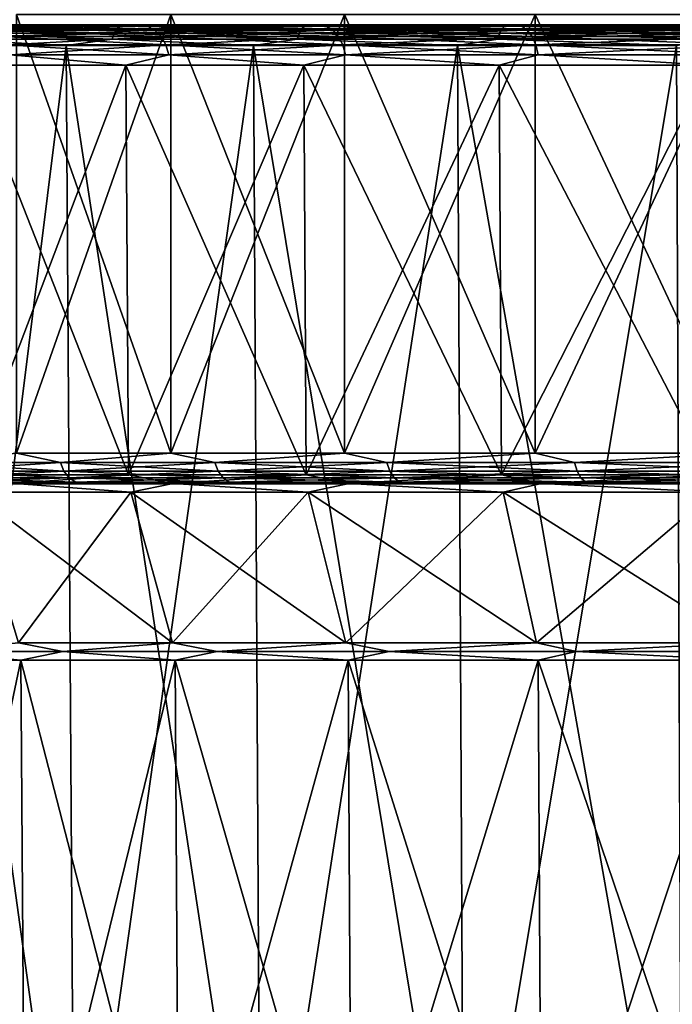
# Model space of a CAD drawing. Header units: metres. Extents: x -92 to 264, y -100 to 50.
# Tile 110 of 656: x -18.58 to -12.17, y -73.6 to -63.95. Entities that reach past the tile are written whole.
import ezdxf

# ---------------------------------------------------------------- set-up
doc = ezdxf.new("R2010")
doc.units = ezdxf.units.M
doc.layers.add('solid_21062050_01', color=7, linetype='CONTINUOUS')

msp = doc.modelspace()

# ---------------------------------------------------------------- linework, layer by layer
at = {"layer": 'solid_21062050_01'}
for points in [[(-18.60738, -63.900002, 9.022845), (-18.60738, -68.199997, 9.022845), (-17.092318, -68.199997, 10.893789)], [(-17.092318, -63.900002, 10.893789), (-18.60738, -63.900002, 9.022845), (-17.092318, -68.199997, 10.893789)], [(-17.092318, -63.900002, -19.88625), (-17.092318, -68.199997, -19.88625), (-18.60738, -68.199997, -18.015305)], [(-18.60738, -63.900002, -18.015305), (-17.092318, -63.900002, -19.88625), (-18.60738, -68.199997, -18.015305)], [(-17.092318, -63.900002, 10.893789), (-17.092318, -68.199997, 10.893789), (-15.389986, -68.199997, 12.596117)], [(-15.389986, -63.900002, 12.596117), (-17.092318, -63.900002, 10.893789), (-15.389986, -68.199997, 12.596117)], [(-15.389986, -63.900002, -21.588577), (-15.389986, -68.199997, -21.588577), (-17.092318, -68.199997, -19.88625)], [(-17.092318, -63.900002, -19.88625), (-15.389986, -63.900002, -21.588577), (-17.092318, -68.199997, -19.88625)], [(-15.389986, -63.900002, 12.596117), (-15.389986, -68.199997, 12.596117), (-13.519039, -68.199997, 14.111176)], [(-13.519039, -63.900002, 14.111176), (-15.389986, -63.900002, 12.596117), (-13.519039, -68.199997, 14.111176)], [(-13.519039, -63.900002, -23.103636), (-13.519039, -68.199997, -23.103636), (-15.389986, -68.199997, -21.588577)], [(-15.389986, -63.900002, -21.588577), (-13.519039, -63.900002, -23.103636), (-15.389986, -68.199997, -21.588577)], [(-13.519039, -63.900002, 14.111176), (-13.519039, -68.199997, 14.111176), (-11.499975, -68.199997, 15.422368)], [(-11.499975, -63.900002, 15.422368), (-13.519039, -63.900002, 14.111176), (-11.499975, -68.199997, 15.422368)], [(-11.499975, -63.900002, -24.414829), (-11.499976, -68.199997, -24.414829), (-13.519039, -68.199997, -23.103636)], [(-13.519039, -63.900002, -23.103636), (-11.499975, -63.900002, -24.414829), (-13.519039, -68.199997, -23.103636)], [(-19.41263, -64, -18.602337), (-17.83145, -64, -20.554632), (-19.270718, -64, -20.103676)], [(-18.894766, -64.013374, -19.121866), (-17.83145, -64, -20.554632), (-19.41263, -64, -18.602337)], [(-19.412611, -64, 9.609902), (-19.270714, -64, 11.11122), (-18.427176, -64, 12.098705)], [(-17.831427, -64, 11.562196), (-19.412611, -64, 9.609902), (-18.427176, -64, 12.098705)], [(-18.894766, -64.013374, 10.129407), (-19.412611, -64, 9.609902), (-17.831427, -64, 11.562196)], [(-17.83145, -64, -20.554632), (-18.427179, -64, -21.09116), (-19.270718, -64, -20.103676)], [(-19.217196, -64.009834, -20.267376), (-19.270718, -64, -20.103676), (-18.427179, -64, -21.09116)], [(-19.217196, -64.009834, 11.274915), (-18.427176, -64, 12.098705), (-19.270714, -64, 11.11122)], [(-17.578817, -64.009834, 13.082587), (-18.427176, -64, 12.098705), (-19.217196, -64.009834, 11.274915)], [(-19.217196, -64.009834, -20.267376), (-18.427179, -64, -21.09116), (-17.578817, -64.009834, -22.075048)], [(-18.894766, -64.013374, -19.121866), (-17.318171, -64.013374, -20.95838), (-17.83145, -64, -20.554632)], [(-17.318171, -64.013374, 11.965919), (-18.894766, -64.013374, 10.129407), (-17.831427, -64, 11.562196)], [(-17.83145, -64, -20.554632), (-17.533421, -64, -22.032803), (-18.427179, -64, -21.09116)], [(-17.578817, -64.009834, -22.075048), (-18.427179, -64, -21.09116), (-17.533421, -64, -22.032803)], [(-17.831427, -64, 11.562196), (-18.427176, -64, 12.098705), (-17.533415, -64, 13.040346)], [(-17.578817, -64.009834, 13.082587), (-17.533415, -64, 13.040346), (-18.427176, -64, 12.098705)], [(-17.83145, -64, -20.554632), (-16.055233, -64, -22.330532), (-17.533421, -64, -22.032803)], [(-17.318171, -64.013374, -20.95838), (-16.055233, -64, -22.330532), (-17.83145, -64, -20.554632)], [(-17.831427, -64, 11.562196), (-17.533415, -64, 13.040346), (-16.591614, -64, 13.933937)], [(-16.05521, -64, 13.338094), (-17.831427, -64, 11.562196), (-16.591614, -64, 13.933937)], [(-17.318171, -64.013374, 11.965919), (-17.831427, -64, 11.562196), (-16.05521, -64, 13.338094)], [(-15.771145, -64.009834, 14.720966), (-17.533415, -64, 13.040346), (-17.578817, -64.009834, 13.082587)], [(-17.578817, -64.009834, -22.075048), (-17.533421, -64, -22.032803), (-16.591618, -64, -22.926394)], [(-17.578817, -64.009834, -22.075048), (-16.591618, -64, -22.926394), (-15.771145, -64.009834, -23.713427)], [(-16.055233, -64, -22.330532), (-16.591618, -64, -22.926394), (-17.533421, -64, -22.032803)], [(-15.771145, -64.009834, 14.720966), (-16.591614, -64, 13.933937), (-17.533415, -64, 13.040346)], [(-17.318171, -64.013374, -20.95838), (-15.563869, -64.013374, -22.625967), (-16.055233, -64, -22.330532)], [(-15.563869, -64.013374, 13.633507), (-17.318171, -64.013374, 11.965919), (-16.05521, -64, 13.338094)], [(-16.055233, -64, -22.330532), (-15.603982, -64, -23.769753), (-16.591618, -64, -22.926394)], [(-15.771145, -64.009834, -23.713427), (-16.591618, -64, -22.926394), (-15.603982, -64, -23.769753)], [(-16.05521, -64, 13.338094), (-16.591614, -64, 13.933937), (-15.603977, -64, 14.777297)], [(-15.771145, -64.009834, 14.720966), (-15.603977, -64, 14.777297), (-16.591614, -64, 13.933937)], [(-16.055233, -64, -22.330532), (-14.102658, -64, -23.911366), (-15.603982, -64, -23.769753)], [(-15.563869, -64.013374, -22.625967), (-14.102658, -64, -23.911366), (-16.055233, -64, -22.330532)], [(-16.05521, -64, 13.338094), (-15.603977, -64, 14.777297), (-14.573799, -64, 15.567583)], [(-14.102632, -64, 14.918923), (-16.05521, -64, 13.338094), (-14.573799, -64, 15.567583)], [(-15.563869, -64.013374, 13.633507), (-16.05521, -64, 13.338094), (-14.102632, -64, 14.918923)], [(-13.811588, -64.009834, 16.174273), (-15.603977, -64, 14.777297), (-15.771145, -64.009834, 14.720966)], [(-15.771145, -64.009834, -23.713427), (-15.603982, -64, -23.769753), (-14.573804, -64, -24.56004)], [(-15.771145, -64.009834, -23.713427), (-14.573804, -64, -24.56004), (-13.811588, -64.009834, -25.166733)], [(-14.102658, -64, -23.911366), (-14.573804, -64, -24.56004), (-15.603982, -64, -23.769753)], [(-13.811588, -64.009834, 16.174273), (-14.573799, -64, 15.567583), (-15.603977, -64, 14.777297)], [(-15.563869, -64.013374, -22.625967), (-13.64986, -64.013374, -24.107521), (-14.102658, -64, -23.911366)], [(-13.64986, -64.013374, 15.11506), (-15.563869, -64.013374, 13.633507), (-14.102632, -64, 14.918923)], [(-14.102658, -64, -23.911366), (-13.503841, -64, -25.295237), (-14.573804, -64, -24.56004)], [(-13.811588, -64.009834, -25.166733), (-14.573804, -64, -24.56004), (-13.503841, -64, -25.295237)], [(-14.102632, -64, 14.918923), (-14.573799, -64, 15.567583), (-13.503837, -64, 16.30278)], [(-13.811588, -64.009834, 16.174273), (-13.503837, -64, 16.30278), (-14.573799, -64, 15.567583)], [(-14.102658, -64, -23.911366), (-11.995798, -64, -25.279253), (-13.503841, -64, -25.295237)], [(-13.64986, -64.013374, -24.107521), (-11.995798, -64, -25.279253), (-14.102658, -64, -23.911366)], [(-14.102632, -64, 14.918923), (-13.503837, -64, 16.30278), (-12.396545, -64, 16.981169)], [(-11.99577, -64, 16.286808), (-14.102632, -64, 14.918923), (-12.396545, -64, 16.981169)], [(-13.64986, -64.013374, 15.11506), (-14.102632, -64, 14.918923), (-11.99577, -64, 16.286808)], [(-11.719018, -64.009834, 17.428511), (-13.503837, -64, 16.30278), (-13.811588, -64.009834, 16.174273)], [(-13.811588, -64.009834, -25.166733), (-13.503841, -64, -25.295237), (-12.396551, -64, -25.973627)], [(-13.811588, -64.009834, -25.166733), (-12.396551, -64, -25.973627), (-11.719018, -64.009834, -26.420971)], [(-13.64986, -64.013374, -24.107521), (-11.595786, -64.013374, -25.387835), (-11.995798, -64, -25.279253)], [(-11.595786, -64.013374, 16.395374), (-13.64986, -64.013374, 15.11506), (-11.99577, -64, 16.286808)], [(-11.995798, -64, -25.279253), (-12.396551, -64, -25.973627), (-13.503841, -64, -25.295237)], [(-11.719018, -64.009834, 17.428511), (-12.396545, -64, 16.981169), (-13.503837, -64, 16.30278)], [(-11.995798, -64, -25.279253), (-11.255248, -64, -26.593103), (-12.396551, -64, -25.973627)], [(-11.719018, -64.009834, -26.420971), (-12.396551, -64, -25.973627), (-11.255248, -64, -26.593103)], [(-11.99577, -64, 16.286808), (-12.396545, -64, 16.981169), (-11.255242, -64, 17.600645)], [(-11.719018, -64.009834, 17.428511), (-11.255242, -64, 17.600645), (-12.396545, -64, 16.981169)], [(-17.649828, -64.083237, -22.146059), (-17.669809, -64.139526, -22.16604), (-19.316669, -64.139526, -20.34901)], [(-19.294825, -64.083237, -20.331083), (-17.649828, -64.083237, -22.146059), (-19.316669, -64.139526, -20.34901)], [(-19.294825, -64.083237, 11.338624), (-19.316669, -64.139526, 11.356551), (-17.669809, -64.139526, 13.17358)], [(-17.618462, -64.038536, -22.114691), (-17.649828, -64.083237, -22.146059), (-19.294825, -64.083237, -20.331083)], [(-19.260534, -64.038536, -20.302942), (-17.618462, -64.038536, -22.114691), (-19.294825, -64.083237, -20.331083)], [(-19.260534, -64.038536, 11.310482), (-19.294825, -64.083237, 11.338624), (-17.649828, -64.083237, 13.153598)], [(-17.649828, -64.083237, 13.153598), (-19.294825, -64.083237, 11.338624), (-17.669809, -64.139526, 13.17358)], [(-17.578817, -64.009834, -22.075048), (-17.618462, -64.038536, -22.114691), (-19.260534, -64.038536, -20.302942)], [(-19.217196, -64.009834, -20.267376), (-17.578817, -64.009834, -22.075048), (-19.260534, -64.038536, -20.302942)], [(-19.217196, -64.009834, 11.274915), (-19.260534, -64.038536, 11.310482), (-17.618462, -64.038536, 13.122231)], [(-17.618462, -64.038536, 13.122231), (-19.260534, -64.038536, 11.310482), (-17.649828, -64.083237, 13.153598)], [(-17.578817, -64.009834, 13.082587), (-19.217196, -64.009834, 11.274915), (-17.618462, -64.038536, 13.122231)], [(-17.248476, -64.052856, -20.89213), (-17.318171, -64.013374, -20.95838), (-18.894766, -64.013374, -19.121866)], [(-18.818726, -64.052856, -19.063009), (-17.248476, -64.052856, -20.89213), (-18.894766, -64.013374, -19.121866)], [(-18.818726, -64.052856, 10.070548), (-18.894766, -64.013374, 10.129407), (-17.318171, -64.013374, 11.965919)], [(-17.248476, -64.052856, 11.89967), (-18.818726, -64.052856, 10.070548), (-17.318171, -64.013374, 11.965919)], [(-17.188509, -64.115776, -20.835127), (-17.248476, -64.052856, -20.89213), (-18.818726, -64.052856, -19.063009)], [(-18.7533, -64.115776, -19.012363), (-17.188509, -64.115776, -20.835127), (-18.818726, -64.052856, -19.063009)], [(-18.7533, -64.115776, 10.019904), (-18.818726, -64.052856, 10.070548), (-17.248476, -64.052856, 11.89967)], [(-17.188509, -64.115776, 11.842666), (-18.7533, -64.115776, 10.019904), (-17.248476, -64.052856, 11.89967)], [(-15.834854, -64.083237, -23.791056), (-15.852781, -64.139526, -23.812901), (-17.669809, -64.139526, -22.16604)], [(-17.649828, -64.083237, -22.146059), (-15.834854, -64.083237, -23.791056), (-17.669809, -64.139526, -22.16604)], [(-17.649828, -64.083237, 13.153598), (-17.669809, -64.139526, 13.17358), (-15.852781, -64.139526, 14.820439)], [(-15.806712, -64.038536, -23.756763), (-15.834854, -64.083237, -23.791056), (-17.649828, -64.083237, -22.146059)], [(-17.618462, -64.038536, -22.114691), (-15.806712, -64.038536, -23.756763), (-17.649828, -64.083237, -22.146059)], [(-17.618462, -64.038536, 13.122231), (-17.649828, -64.083237, 13.153598), (-15.834854, -64.083237, 14.798595)], [(-15.834854, -64.083237, 14.798595), (-17.649828, -64.083237, 13.153598), (-15.852781, -64.139526, 14.820439)], [(-15.771145, -64.009834, -23.713427), (-15.806712, -64.038536, -23.756763), (-17.618462, -64.038536, -22.114691)], [(-17.578817, -64.009834, -22.075048), (-15.771145, -64.009834, -23.713427), (-17.618462, -64.038536, -22.114691)], [(-17.578817, -64.009834, 13.082587), (-17.618462, -64.038536, 13.122231), (-15.806712, -64.038536, 14.764304)], [(-15.806712, -64.038536, 14.764304), (-17.618462, -64.038536, 13.122231), (-15.834854, -64.083237, 14.798595)], [(-15.771145, -64.009834, 14.720966), (-17.578817, -64.009834, 13.082587), (-15.806712, -64.038536, 14.764304)], [(-15.501235, -64.052856, -22.553007), (-15.563869, -64.013374, -22.625967), (-17.318171, -64.013374, -20.95838)], [(-17.248476, -64.052856, -20.89213), (-15.501235, -64.052856, -22.553007), (-17.318171, -64.013374, -20.95838)], [(-17.248476, -64.052856, 11.89967), (-17.318171, -64.013374, 11.965919), (-15.563869, -64.013374, 13.633507)], [(-15.501235, -64.052856, 13.560547), (-17.248476, -64.052856, 11.89967), (-15.563869, -64.013374, 13.633507)], [(-15.447342, -64.115776, -22.490229), (-15.501235, -64.052856, -22.553007), (-17.248476, -64.052856, -20.89213)], [(-17.188509, -64.115776, -20.835127), (-15.447342, -64.115776, -22.490229), (-17.248476, -64.052856, -20.89213)], [(-17.188509, -64.115776, 11.842666), (-17.248476, -64.052856, 11.89967), (-15.501235, -64.052856, 13.560547)], [(-15.447342, -64.115776, 13.497769), (-17.188509, -64.115776, 11.842666), (-15.501235, -64.052856, 13.560547)], [(-13.867381, -64.083237, -25.250233), (-13.88308, -64.139526, -25.273729), (-15.852781, -64.139526, -23.812901)], [(-15.834854, -64.083237, -23.791056), (-13.867381, -64.083237, -25.250233), (-15.852781, -64.139526, -23.812901)], [(-15.834854, -64.083237, 14.798595), (-15.852781, -64.139526, 14.820439), (-13.88308, -64.139526, 16.281269)], [(-13.842736, -64.038536, -25.213348), (-13.867381, -64.083237, -25.250233), (-15.834854, -64.083237, -23.791056)], [(-15.806712, -64.038536, -23.756763), (-13.842736, -64.038536, -25.213348), (-15.834854, -64.083237, -23.791056)], [(-15.806712, -64.038536, 14.764304), (-15.834854, -64.083237, 14.798595), (-13.867381, -64.083237, 16.257772)], [(-13.867381, -64.083237, 16.257772), (-15.834854, -64.083237, 14.798595), (-13.88308, -64.139526, 16.281269)], [(-13.811588, -64.009834, -25.166733), (-13.842736, -64.038536, -25.213348), (-15.806712, -64.038536, -23.756763)], [(-15.771145, -64.009834, -23.713427), (-13.811588, -64.009834, -25.166733), (-15.806712, -64.038536, -23.756763)], [(-15.771145, -64.009834, 14.720966), (-15.806712, -64.038536, 14.764304), (-13.842736, -64.038536, 16.220888)], [(-13.842736, -64.038536, 16.220888), (-15.806712, -64.038536, 14.764304), (-13.867381, -64.083237, 16.257772)], [(-13.811588, -64.009834, 16.174273), (-15.771145, -64.009834, 14.720966), (-13.842736, -64.038536, 16.220888)], [(-13.594929, -64.052856, -24.028597), (-13.64986, -64.013374, -24.107521), (-15.563869, -64.013374, -22.625967)], [(-15.501235, -64.052856, -22.553007), (-13.594929, -64.052856, -24.028597), (-15.563869, -64.013374, -22.625967)], [(-15.501235, -64.052856, 13.560547), (-15.563869, -64.013374, 13.633507), (-13.64986, -64.013374, 15.11506)], [(-13.594929, -64.052856, 15.036138), (-15.501235, -64.052856, 13.560547), (-13.64986, -64.013374, 15.11506)], [(-13.547664, -64.115776, -23.96069), (-13.594929, -64.052856, -24.028597), (-15.501235, -64.052856, -22.553007)], [(-15.447342, -64.115776, -22.490229), (-13.547664, -64.115776, -23.96069), (-15.501235, -64.052856, -22.553007)], [(-15.447342, -64.115776, 13.497769), (-15.501235, -64.052856, 13.560547), (-13.594929, -64.052856, 15.036138)], [(-13.547664, -64.115776, 14.968229), (-15.447342, -64.115776, 13.497769), (-13.594929, -64.052856, 15.036138)], [(-11.766358, -64.083237, -26.509539), (-11.779679, -64.139526, -26.53446), (-13.88308, -64.139526, -25.273729)], [(-13.867381, -64.083237, -25.250233), (-11.766358, -64.083237, -26.509539), (-13.88308, -64.139526, -25.273729)], [(-13.867381, -64.083237, 16.257772), (-13.88308, -64.139526, 16.281269), (-11.779679, -64.139526, 17.542)], [(-11.745446, -64.038536, -26.470415), (-11.766358, -64.083237, -26.509539), (-13.867381, -64.083237, -25.250233)], [(-13.842736, -64.038536, -25.213348), (-11.745446, -64.038536, -26.470415), (-13.867381, -64.083237, -25.250233)], [(-13.842736, -64.038536, 16.220888), (-13.867381, -64.083237, 16.257772), (-11.766358, -64.083237, 17.517076)], [(-11.766358, -64.083237, 17.517076), (-13.867381, -64.083237, 16.257772), (-11.779679, -64.139526, 17.542)], [(-11.719018, -64.009834, -26.420971), (-11.745446, -64.038536, -26.470415), (-13.842736, -64.038536, -25.213348)], [(-13.811588, -64.009834, -25.166733), (-11.719018, -64.009834, -26.420971), (-13.842736, -64.038536, -25.213348)], [(-13.811588, -64.009834, 16.174273), (-13.842736, -64.038536, 16.220888), (-11.745446, -64.038536, 17.477955)], [(-11.745446, -64.038536, 17.477955), (-13.842736, -64.038536, 16.220888), (-11.766358, -64.083237, 17.517076)], [(-11.719018, -64.009834, 17.428511), (-13.811588, -64.009834, 16.174273), (-11.745446, -64.038536, 17.477955)], [(-11.549121, -64.052856, -25.303761), (-11.595786, -64.013374, -25.387835), (-13.64986, -64.013374, -24.107521)], [(-13.594929, -64.052856, -24.028597), (-11.549121, -64.052856, -25.303761), (-13.64986, -64.013374, -24.107521)], [(-13.594929, -64.052856, 15.036138), (-13.64986, -64.013374, 15.11506), (-11.595786, -64.013374, 16.395374)], [(-11.549121, -64.052856, 16.311298), (-13.594929, -64.052856, 15.036138), (-11.595786, -64.013374, 16.395374)], [(-11.508968, -64.115776, -25.231419), (-11.549121, -64.052856, -25.303761), (-13.594929, -64.052856, -24.028597)], [(-13.547664, -64.115776, -23.96069), (-11.508968, -64.115776, -25.231419), (-13.594929, -64.052856, -24.028597)], [(-13.547664, -64.115776, 14.968229), (-13.594929, -64.052856, 15.036138), (-11.549121, -64.052856, 16.311298)], [(-11.508968, -64.115776, 16.238958), (-13.547664, -64.115776, 14.968229), (-11.549121, -64.052856, 16.311298)], [(-19.316669, -64.139526, -20.34901), (-18.118534, -64.201744, -21.7192), (-19.767994, -64.201744, -19.797812)], [(-19.316669, -64.139526, 11.356551), (-19.767994, -64.201744, 10.805351), (-18.118534, -64.201744, 12.72674)], [(-19.767994, -64.201744, 10.805351), (-19.681713, -76.706161, 10.73854), (-18.039442, -76.706161, 12.651556)], [(-18.118534, -64.201744, 12.72674), (-19.767994, -64.201744, 10.805351), (-18.039442, -76.706161, 12.651556)], [(-19.767994, -64.201744, -19.797812), (-18.118534, -64.201744, -21.7192), (-19.681715, -76.706161, -19.730997)], [(-18.118534, -64.201744, -21.7192), (-18.039442, -76.706161, -21.644016), (-19.681715, -76.706161, -19.730997)], [(-19.316669, -64.139526, -20.34901), (-17.669809, -64.139526, -22.16604), (-18.118534, -64.201744, -21.7192)], [(-17.669809, -64.139526, 13.17358), (-19.316669, -64.139526, 11.356551), (-18.118534, -64.201744, 12.72674)], [(-17.142319, -64.197899, -20.791218), (-17.188509, -64.115776, -20.835127), (-18.7533, -64.115776, -19.012363)], [(-18.702904, -64.197899, -18.973354), (-17.142319, -64.197899, -20.791218), (-18.7533, -64.115776, -19.012363)], [(-18.702904, -64.197899, 9.980894), (-18.7533, -64.115776, 10.019904), (-17.188509, -64.115776, 11.842666)], [(-17.142319, -64.197899, 11.798759), (-18.702904, -64.197899, 9.980894), (-17.188509, -64.115776, 11.842666)], [(-17.113022, -64.293663, -20.763371), (-17.142319, -64.197899, -20.791218), (-18.702904, -64.197899, -18.973354)], [(-18.67094, -64.293663, -18.948614), (-17.113022, -64.293663, -20.763371), (-18.702904, -64.197899, -18.973354)], [(-18.67094, -64.293663, 9.956154), (-18.702904, -64.197899, 9.980894), (-17.142319, -64.197899, 11.798759)], [(-17.113022, -64.293663, 11.77091), (-18.67094, -64.293663, 9.956154), (-17.142319, -64.197899, 11.798759)], [(-17.669809, -64.139526, -22.16604), (-16.283154, -64.201744, -23.463858), (-18.118534, -64.201744, -21.7192)], [(-17.669809, -64.139526, 13.17358), (-18.118534, -64.201744, 12.72674), (-16.283154, -64.201744, 14.471397)], [(-18.118534, -64.201744, 12.72674), (-18.039442, -76.706161, 12.651556), (-16.212072, -76.706161, 14.388598)], [(-16.283154, -64.201744, 14.471397), (-18.118534, -64.201744, 12.72674), (-16.212072, -76.706161, 14.388598)], [(-18.118534, -64.201744, -21.7192), (-16.283154, -64.201744, -23.463858), (-18.039442, -76.706161, -21.644016)], [(-16.283154, -64.201744, -23.463858), (-16.212076, -76.706161, -23.381056), (-18.039442, -76.706161, -21.644016)], [(-17.669809, -64.139526, -22.16604), (-15.852781, -64.139526, -23.812901), (-16.283154, -64.201744, -23.463858)], [(-15.852781, -64.139526, 14.820439), (-17.669809, -64.139526, 13.17358), (-16.283154, -64.201744, 14.471397)], [(-15.405829, -64.197899, -22.441874), (-15.447342, -64.115776, -22.490229), (-17.188509, -64.115776, -20.835127)], [(-17.142319, -64.197899, -20.791218), (-15.405829, -64.197899, -22.441874), (-17.188509, -64.115776, -20.835127)], [(-17.142319, -64.197899, 11.798759), (-17.188509, -64.115776, 11.842666), (-15.447342, -64.115776, 13.497769)], [(-15.405829, -64.197899, 13.449413), (-17.142319, -64.197899, 11.798759), (-15.447342, -64.115776, 13.497769)], [(-15.379501, -64.293663, -22.411205), (-15.405829, -64.197899, -22.441874), (-17.142319, -64.197899, -20.791218)], [(-17.113022, -64.293663, -20.763371), (-15.379501, -64.293663, -22.411205), (-17.142319, -64.197899, -20.791218)], [(-17.113022, -64.293663, 11.77091), (-17.142319, -64.197899, 11.798759), (-15.405829, -64.197899, 13.449413)], [(-15.379501, -64.293663, 13.418745), (-17.113022, -64.293663, 11.77091), (-15.405829, -64.197899, 13.449413)], [(-15.852781, -64.139526, -23.812901), (-14.280685, -64.201744, -25.013882), (-16.283154, -64.201744, -23.463858)], [(-15.852781, -64.139526, 14.820439), (-16.283154, -64.201744, 14.471397), (-14.280685, -64.201744, 16.021421)], [(-16.283154, -64.201744, 14.471397), (-16.212072, -76.706161, 14.388598), (-14.218353, -76.706161, 15.93185)], [(-14.280685, -64.201744, 16.021421), (-16.283154, -64.201744, 14.471397), (-14.218353, -76.706161, 15.93185)], [(-16.283154, -64.201744, -23.463858), (-14.280685, -64.201744, -25.013882), (-16.212076, -76.706161, -23.381056)], [(-14.280685, -64.201744, -25.013882), (-14.218353, -76.706161, -24.924311), (-16.212076, -76.706161, -23.381056)], [(-15.852781, -64.139526, -23.812901), (-13.88308, -64.139526, -25.273729), (-14.280685, -64.201744, -25.013882)], [(-13.88308, -64.139526, 16.281269), (-15.852781, -64.139526, 14.820439), (-14.280685, -64.201744, 16.021421)], [(-13.511256, -64.197899, -23.908382), (-13.547664, -64.115776, -23.96069), (-15.447342, -64.115776, -22.490229)], [(-15.405829, -64.197899, -22.441874), (-13.511256, -64.197899, -23.908382), (-15.447342, -64.115776, -22.490229)], [(-15.405829, -64.197899, 13.449413), (-15.447342, -64.115776, 13.497769), (-13.547664, -64.115776, 14.968229)], [(-13.511256, -64.197899, 14.915922), (-15.405829, -64.197899, 13.449413), (-13.547664, -64.115776, 14.968229)], [(-13.488167, -64.293663, -23.875208), (-13.511256, -64.197899, -23.908382), (-15.405829, -64.197899, -22.441874)], [(-15.379501, -64.293663, -22.411205), (-13.488167, -64.293663, -23.875208), (-15.405829, -64.197899, -22.441874)], [(-15.379501, -64.293663, 13.418745), (-15.405829, -64.197899, 13.449413), (-13.511256, -64.197899, 14.915922)], [(-13.488167, -64.293663, 14.882748), (-15.379501, -64.293663, 13.418745), (-13.511256, -64.197899, 14.915922)], [(-13.88308, -64.139526, -25.273729), (-12.131678, -64.201744, -26.353365), (-14.280685, -64.201744, -25.013882)], [(-13.88308, -64.139526, 16.281269), (-14.280685, -64.201744, 16.021421), (-12.131678, -64.201744, 17.360905)], [(-14.280685, -64.201744, 16.021421), (-14.218353, -76.706161, 15.93185), (-12.078719, -76.706161, 17.265493)], [(-12.131678, -64.201744, 17.360905), (-14.280685, -64.201744, 16.021421), (-12.078719, -76.706161, 17.265493)], [(-14.280685, -64.201744, -25.013882), (-12.131678, -64.201744, -26.353365), (-14.218353, -76.706161, -24.924311)], [(-12.131678, -64.201744, -26.353365), (-12.078719, -76.706161, -26.257954), (-14.218353, -76.706161, -24.924311)], [(-13.88308, -64.139526, -25.273729), (-11.779679, -64.139526, -26.53446), (-12.131678, -64.201744, -26.353365)], [(-11.779679, -64.139526, 17.542), (-13.88308, -64.139526, 16.281269), (-12.131678, -64.201744, 17.360905)], [(-11.47804, -64.197899, -25.175695), (-11.508968, -64.115776, -25.231419), (-13.547664, -64.115776, -23.96069)], [(-13.511256, -64.197899, -23.908382), (-11.47804, -64.197899, -25.175695), (-13.547664, -64.115776, -23.96069)], [(-13.511256, -64.197899, 14.915922), (-13.547664, -64.115776, 14.968229), (-11.508968, -64.115776, 16.238958)], [(-11.47804, -64.197899, 16.183235), (-13.511256, -64.197899, 14.915922), (-11.508968, -64.115776, 16.238958)], [(-11.458425, -64.293663, -25.140356), (-11.47804, -64.197899, -25.175695), (-13.511256, -64.197899, -23.908382)], [(-13.488167, -64.293663, -23.875208), (-11.458425, -64.293663, -25.140356), (-13.511256, -64.197899, -23.908382)], [(-13.488167, -64.293663, 14.882748), (-13.511256, -64.197899, 14.915922), (-11.47804, -64.197899, 16.183235)], [(-11.458425, -64.293663, 16.147896), (-13.488167, -64.293663, 14.882748), (-11.47804, -64.197899, 16.183235)], [(-18.67094, -64.293663, 9.956154), (-17.535639, -64.396507, 11.292946), (-19.089994, -64.396507, 9.373477)], [(-18.67094, -64.293663, -18.948614), (-19.089994, -64.396507, -18.365936), (-17.535639, -64.396507, -20.285406)], [(-17.113022, -64.293663, 11.77091), (-17.535639, -64.396507, 11.292946), (-18.67094, -64.293663, 9.956154)], [(-18.67094, -64.293663, -18.948614), (-17.535639, -64.396507, -20.285406), (-17.113022, -64.293663, -20.763371)], [(-17.113022, -64.293663, 11.77091), (-15.789156, -64.396507, 13.039426), (-17.535639, -64.396507, 11.292946)], [(-17.113022, -64.293663, -20.763371), (-17.535639, -64.396507, -20.285406), (-15.789156, -64.396507, -22.031887)], [(-15.379501, -64.293663, 13.418745), (-15.789156, -64.396507, 13.039426), (-17.113022, -64.293663, 11.77091)], [(-17.113022, -64.293663, -20.763371), (-15.789156, -64.396507, -22.031887), (-15.379501, -64.293663, -22.411205)], [(-15.379501, -64.293663, 13.418745), (-13.869685, -64.396507, 14.593781), (-15.789156, -64.396507, 13.039426)], [(-15.379501, -64.293663, -22.411205), (-15.789156, -64.396507, -22.031887), (-13.869685, -64.396507, -23.586241)], [(-13.488167, -64.293663, 14.882748), (-13.869685, -64.396507, 14.593781), (-15.379501, -64.293663, 13.418745)], [(-15.379501, -64.293663, -22.411205), (-13.869685, -64.396507, -23.586241), (-13.488167, -64.293663, -23.875208)], [(-13.488167, -64.293663, 14.882748), (-11.798254, -64.396507, 15.938982), (-13.869685, -64.396507, 14.593781)], [(-13.488167, -64.293663, -23.875208), (-13.869685, -64.396507, -23.586241), (-11.798254, -64.396507, -24.931442)], [(-11.458425, -64.293663, 16.147896), (-11.798254, -64.396507, 15.938982), (-13.488167, -64.293663, 14.882748)], [(-13.488167, -64.293663, -23.875208), (-11.798254, -64.396507, -24.931442), (-11.458425, -64.293663, -25.140356)], [(-19.061651, -68.411842, 9.352874), (-19.089994, -64.396507, 9.373477), (-17.535639, -64.396507, 11.292946)], [(-17.509607, -68.411842, -20.26195), (-17.535639, -64.396507, -20.285406), (-19.089994, -64.396507, -18.365936)], [(-19.061651, -68.411842, -18.345333), (-17.509607, -68.411842, -20.26195), (-19.089994, -64.396507, -18.365936)], [(-17.509607, -68.411842, 11.269488), (-19.061651, -68.411842, 9.352874), (-17.535639, -64.396507, 11.292946)], [(-17.509607, -68.411842, 11.269488), (-17.535639, -64.396507, 11.292946), (-15.789156, -64.396507, 13.039426)], [(-15.765719, -68.411842, -22.005836), (-15.789156, -64.396507, -22.031887), (-17.535639, -64.396507, -20.285406)], [(-17.509607, -68.411842, -20.26195), (-15.765719, -68.411842, -22.005836), (-17.535639, -64.396507, -20.285406)], [(-15.765719, -68.411842, 13.013376), (-17.509607, -68.411842, 11.269488), (-15.789156, -64.396507, 13.039426)], [(-15.765719, -68.411842, 13.013376), (-15.789156, -64.396507, 13.039426), (-13.869685, -64.396507, 14.593781)], [(-13.8491, -68.411842, -23.557884), (-13.869685, -64.396507, -23.586241), (-15.789156, -64.396507, -22.031887)], [(-15.765719, -68.411842, -22.005836), (-13.8491, -68.411842, -23.557884), (-15.789156, -64.396507, -22.031887)], [(-13.8491, -68.411842, 14.565424), (-15.765719, -68.411842, 13.013376), (-13.869685, -64.396507, 14.593781)], [(-13.8491, -68.411842, 14.565424), (-13.869685, -64.396507, 14.593781), (-11.798254, -64.396507, 15.938982)], [(-11.78075, -68.411842, -24.901087), (-11.798254, -64.396507, -24.931442), (-13.869685, -64.396507, -23.586241)], [(-13.8491, -68.411842, -23.557884), (-11.78075, -68.411842, -24.901087), (-13.869685, -64.396507, -23.586241)], [(-11.78075, -68.411842, 15.908626), (-13.8491, -68.411842, 14.565424), (-11.798254, -64.396507, 15.938982)], [(-18.176231, -68.292702, 9.57322), (-18.60738, -68.199997, 9.022845), (-19.506357, -68.292702, 7.662175)], [(-19.506357, -68.292702, -16.654636), (-18.60738, -68.199997, -18.015305), (-18.176231, -68.292702, -18.56568)], [(-18.176231, -68.292702, 9.57322), (-17.092318, -68.199997, 10.893789), (-18.60738, -68.199997, 9.022845)], [(-18.176231, -68.292702, -18.56568), (-18.60738, -68.199997, -18.015305), (-17.092318, -68.199997, -19.88625)], [(-16.659592, -68.292702, 11.339892), (-17.092318, -68.199997, 10.893789), (-18.176231, -68.292702, 9.57322)], [(-18.176231, -68.292702, -18.56568), (-17.092318, -68.199997, -19.88625), (-16.659592, -68.292702, -20.332354)], [(-16.659592, -68.292702, 11.339892), (-15.389986, -68.199997, 12.596117), (-17.092318, -68.199997, 10.893789)], [(-16.659592, -68.292702, -20.332354), (-17.092318, -68.199997, -19.88625), (-15.389986, -68.199997, -21.588577)], [(-14.972003, -68.292702, 12.944066), (-15.389986, -68.199997, 12.596117), (-16.659592, -68.292702, 11.339892)], [(-16.659592, -68.292702, -20.332354), (-15.389986, -68.199997, -21.588577), (-14.972003, -68.292702, -21.936525)], [(-14.972003, -68.292702, 12.944066), (-13.519039, -68.199997, 14.111176), (-15.389986, -68.199997, 12.596117)], [(-14.972003, -68.292702, -21.936525), (-15.389986, -68.199997, -21.588577), (-13.519039, -68.199997, -23.103636)], [(-13.130781, -68.292702, 14.369278), (-13.519039, -68.199997, 14.111176), (-14.972003, -68.292702, 12.944066)], [(-14.972003, -68.292702, -21.936525), (-13.519039, -68.199997, -23.103636), (-13.130781, -68.292702, -23.361738)], [(-13.130781, -68.292702, 14.369278), (-11.499975, -68.199997, 15.422368), (-13.519039, -68.199997, 14.111176)], [(-13.130781, -68.292702, -23.361738), (-13.519039, -68.199997, -23.103636), (-11.499976, -68.199997, -24.414829)], [(-11.154819, -68.292702, 15.600904), (-11.499975, -68.199997, 15.422368), (-13.130781, -68.292702, 14.369278)], [(-13.130781, -68.292702, -23.361738), (-11.499976, -68.199997, -24.414829), (-11.154819, -68.292702, -24.593365)], [(-19.506357, -68.292702, -16.654636), (-18.176231, -68.292702, -18.56568), (-19.470148, -68.376411, -16.632067)], [(-19.506357, -68.292702, 7.662175), (-19.470148, -68.376411, 7.639606), (-18.14249, -68.376411, 9.547103)], [(-18.176231, -68.292702, 9.57322), (-19.506357, -68.292702, 7.662175), (-18.14249, -68.376411, 9.547103)], [(-18.176231, -68.292702, -18.56568), (-18.14249, -68.376411, -18.539564), (-19.470148, -68.376411, -16.632067)], [(-18.176231, -68.292702, -18.56568), (-16.659592, -68.292702, -20.332354), (-18.14249, -68.376411, -18.539564)], [(-18.176231, -68.292702, 9.57322), (-18.14249, -68.376411, 9.547103), (-16.628668, -68.376411, 11.310496)], [(-16.659592, -68.292702, 11.339892), (-18.176231, -68.292702, 9.57322), (-16.628668, -68.376411, 11.310496)], [(-16.659592, -68.292702, -20.332354), (-16.628668, -68.376411, -20.302958), (-18.14249, -68.376411, -18.539564)], [(-16.659592, -68.292702, -20.332354), (-14.972003, -68.292702, -21.936525), (-16.628668, -68.376411, -20.302958)], [(-16.659592, -68.292702, 11.339892), (-16.628668, -68.376411, 11.310496), (-14.944211, -68.376411, 12.911692)], [(-14.972003, -68.292702, 12.944066), (-16.659592, -68.292702, 11.339892), (-14.944211, -68.376411, 12.911692)], [(-14.972003, -68.292702, -21.936525), (-14.944211, -68.376411, -21.904152), (-16.628668, -68.376411, -20.302958)], [(-14.972003, -68.292702, -21.936525), (-13.130781, -68.292702, -23.361738), (-14.944211, -68.376411, -21.904152)], [(-14.972003, -68.292702, 12.944066), (-14.944211, -68.376411, 12.911692), (-13.106406, -68.376411, 14.334258)], [(-13.130781, -68.292702, 14.369278), (-14.972003, -68.292702, 12.944066), (-13.106406, -68.376411, 14.334258)], [(-13.130781, -68.292702, -23.361738), (-13.106406, -68.376411, -23.326717), (-14.944211, -68.376411, -21.904152)], [(-13.130781, -68.292702, -23.361738), (-11.154819, -68.292702, -24.593365), (-13.106406, -68.376411, -23.326717)], [(-13.130781, -68.292702, 14.369278), (-13.106406, -68.376411, 14.334258), (-11.134113, -68.376411, 15.563598)], [(-11.154819, -68.292702, 15.600904), (-13.130781, -68.292702, 14.369278), (-11.134113, -68.376411, 15.563598)], [(-11.154819, -68.292702, -24.593365), (-11.134113, -68.376411, -24.556059), (-13.106406, -68.376411, -23.326717)], [(-19.470148, -68.376411, -16.632067), (-18.14249, -68.376411, -18.539564), (-19.413742, -68.442818, -16.596909)], [(-19.470148, -68.376411, 7.639606), (-19.413742, -68.442818, 7.604447), (-18.08993, -68.442818, 9.506418)], [(-18.14249, -68.376411, 9.547103), (-19.470148, -68.376411, 7.639606), (-18.08993, -68.442818, 9.506418)], [(-18.14249, -68.376411, -18.539564), (-18.08993, -68.442818, -18.498878), (-19.413742, -68.442818, -16.596909)], [(-19.413742, -68.442818, -16.596909), (-18.08993, -68.442818, -18.498878), (-19.34267, -68.485405, -16.552608)], [(-19.413742, -68.442818, 7.604447), (-19.34267, -68.485405, 7.560148), (-18.023706, -68.485405, 9.455156)], [(-18.08993, -68.442818, 9.506418), (-19.413742, -68.442818, 7.604447), (-18.023706, -68.485405, 9.455156)], [(-18.08993, -68.442818, -18.498878), (-18.023706, -68.485405, -18.447617), (-19.34267, -68.485405, -16.552608)], [(-18.625256, -68.498596, -18.913252), (-17.509607, -68.411842, -20.26195), (-19.061651, -68.411842, -18.345333)], [(-18.625256, -68.498596, 9.920791), (-19.061651, -68.411842, 9.352874), (-17.509607, -68.411842, 11.269488)], [(-17.07115, -68.498596, -20.723568), (-17.509607, -68.411842, -20.26195), (-18.625256, -68.498596, -18.913252)], [(-18.625256, -68.498596, 9.920791), (-17.509607, -68.411842, 11.269488), (-17.07115, -68.498596, 11.731108)], [(-18.14249, -68.376411, -18.539564), (-16.628668, -68.376411, -20.302958), (-18.08993, -68.442818, -18.498878)], [(-18.14249, -68.376411, 9.547103), (-18.08993, -68.442818, 9.506418), (-16.580492, -68.442818, 11.264703)], [(-16.628668, -68.376411, 11.310496), (-18.14249, -68.376411, 9.547103), (-16.580492, -68.442818, 11.264703)], [(-16.628668, -68.376411, -20.302958), (-16.580492, -68.442818, -20.257164), (-18.08993, -68.442818, -18.498878)], [(-18.08993, -68.442818, -18.498878), (-16.580492, -68.442818, -20.257164), (-18.023706, -68.485405, -18.447617)], [(-18.08993, -68.442818, 9.506418), (-18.023706, -68.485405, 9.455156), (-16.519793, -68.485405, 11.207005)], [(-16.580492, -68.442818, 11.264703), (-18.08993, -68.442818, 9.506418), (-16.519793, -68.485405, 11.207005)], [(-16.580492, -68.442818, -20.257164), (-16.519793, -68.485405, -20.199465), (-18.023706, -68.485405, -18.447617)], [(-17.07115, -68.498596, -20.723568), (-15.765719, -68.411842, -22.005836), (-17.509607, -68.411842, -20.26195)], [(-17.07115, -68.498596, 11.731108), (-17.509607, -68.411842, 11.269488), (-15.765719, -68.411842, 13.013376)], [(-15.34187, -68.498596, -22.367371), (-15.765719, -68.411842, -22.005836), (-17.07115, -68.498596, -20.723568)], [(-17.07115, -68.498596, 11.731108), (-15.765719, -68.411842, 13.013376), (-15.34187, -68.498596, 13.374909)], [(-16.628668, -68.376411, -20.302958), (-14.944211, -68.376411, -21.904152), (-16.580492, -68.442818, -20.257164)], [(-16.628668, -68.376411, 11.310496), (-16.580492, -68.442818, 11.264703), (-14.900916, -68.442818, 12.861259)], [(-14.944211, -68.376411, 12.911692), (-16.628668, -68.376411, 11.310496), (-14.900916, -68.442818, 12.861259)], [(-14.944211, -68.376411, -21.904152), (-14.900916, -68.442818, -21.85372), (-16.580492, -68.442818, -20.257164)], [(-16.580492, -68.442818, -20.257164), (-14.900916, -68.442818, -21.85372), (-16.519793, -68.485405, -20.199465)], [(-16.580492, -68.442818, 11.264703), (-16.519793, -68.485405, 11.207005), (-14.846366, -68.485405, 12.797716)], [(-14.900916, -68.442818, 12.861259), (-16.580492, -68.442818, 11.264703), (-14.846366, -68.485405, 12.797716)], [(-14.900916, -68.442818, -21.85372), (-14.846366, -68.485405, -21.790176), (-16.519793, -68.485405, -20.199465)], [(-15.34187, -68.498596, -22.367371), (-13.8491, -68.411842, -23.557884), (-15.765719, -68.411842, -22.005836)], [(-15.34187, -68.498596, 13.374909), (-15.765719, -68.411842, 13.013376), (-13.8491, -68.411842, 14.565424)], [(-13.455163, -68.498596, -23.827791), (-13.8491, -68.411842, -23.557884), (-15.34187, -68.498596, -22.367371)], [(-15.34187, -68.498596, 13.374909), (-13.8491, -68.411842, 14.565424), (-13.455163, -68.498596, 14.83533)], [(-14.944211, -68.376411, -21.904152), (-13.106406, -68.376411, -23.326717), (-14.900916, -68.442818, -21.85372)], [(-14.944211, -68.376411, 12.911692), (-14.900916, -68.442818, 12.861259), (-13.068437, -68.442818, 14.279704)], [(-13.106406, -68.376411, 14.334258), (-14.944211, -68.376411, 12.911692), (-13.068437, -68.442818, 14.279704)], [(-13.106406, -68.376411, -23.326717), (-13.068437, -68.442818, -23.272165), (-14.900916, -68.442818, -21.85372)], [(-14.900916, -68.442818, -21.85372), (-13.068437, -68.442818, -23.272165), (-14.846366, -68.485405, -21.790176)], [(-14.900916, -68.442818, 12.861259), (-14.846366, -68.485405, 12.797716), (-13.020595, -68.485405, 14.210968)], [(-13.068437, -68.442818, 14.279704), (-14.900916, -68.442818, 12.861259), (-13.020595, -68.485405, 14.210968)], [(-13.068437, -68.442818, -23.272165), (-13.020595, -68.485405, -23.203428), (-14.846366, -68.485405, -21.790176)], [(-13.455163, -68.498596, -23.827791), (-11.78075, -68.411842, -24.901087), (-13.8491, -68.411842, -23.557884)], [(-13.455163, -68.498596, 14.83533), (-13.8491, -68.411842, 14.565424), (-11.78075, -68.411842, 15.908626)], [(-11.430387, -68.498596, -25.089842), (-11.78075, -68.411842, -24.901087), (-13.455163, -68.498596, -23.827791)], [(-13.455163, -68.498596, 14.83533), (-11.78075, -68.411842, 15.908626), (-11.430387, -68.498596, 16.097382)], [(-13.106406, -68.376411, -23.326717), (-11.134113, -68.376411, -24.556059), (-13.068437, -68.442818, -23.272165)], [(-13.106406, -68.376411, 14.334258), (-13.068437, -68.442818, 14.279704), (-11.101856, -68.442818, 15.505483)], [(-11.134113, -68.376411, 15.563598), (-13.106406, -68.376411, 14.334258), (-11.101856, -68.442818, 15.505483)], [(-11.134113, -68.376411, -24.556059), (-11.101856, -68.442818, -24.497944), (-13.068437, -68.442818, -23.272165)], [(-13.068437, -68.442818, -23.272165), (-11.101856, -68.442818, -24.497944), (-13.020595, -68.485405, -23.203428)], [(-13.068437, -68.442818, 14.279704), (-13.020595, -68.485405, 14.210968), (-11.061214, -68.485405, 15.43226)], [(-11.101856, -68.442818, 15.505483), (-13.068437, -68.442818, 14.279704), (-11.061214, -68.485405, 15.43226)], [(-11.101856, -68.442818, -24.497944), (-11.061214, -68.485405, -24.424719), (-13.020595, -68.485405, -23.203428)], [(-19.34267, -68.485405, -16.552608), (-18.363089, -68.5, -17.841154), (-19.657568, -68.5, -15.848291)], [(-19.657499, -68.5, 6.85595), (-19.657568, -68.5, -15.848291), (-18.363089, -68.5, -17.841154)], [(-19.34267, -68.485405, 7.560148), (-19.657499, -68.5, 6.85595), (-18.363008, -68.5, 8.848804)], [(-18.363008, -68.5, 8.848804), (-19.657499, -68.5, 6.85595), (-18.363089, -68.5, -17.841154)], [(-19.34267, -68.485405, -16.552608), (-18.023706, -68.485405, -18.447617), (-18.363089, -68.5, -17.841154)], [(-18.023706, -68.485405, 9.455156), (-19.34267, -68.485405, 7.560148), (-18.363008, -68.5, 8.848804)], [(-18.625256, -68.498596, 9.920791), (-17.486088, -68.582581, 11.248317), (-19.036049, -68.582581, 9.334275)], [(-18.625256, -68.498596, -18.913252), (-19.036049, -68.582581, -18.326736), (-17.486088, -68.582581, -20.240776)], [(-18.625256, -68.498596, 9.920791), (-17.07115, -68.498596, 11.731108), (-17.486088, -68.582581, 11.248317)], [(-17.07115, -68.498596, -20.723568), (-18.625256, -68.498596, -18.913252), (-17.486088, -68.582581, -20.240776)], [(-18.023706, -68.485405, -18.447617), (-16.867338, -68.5, -19.687748), (-18.363089, -68.5, -17.841154)], [(-18.363008, -68.5, 8.848804), (-18.363089, -68.5, -17.841154), (-16.867338, -68.5, -19.687748)], [(-18.023706, -68.485405, 9.455156), (-18.363008, -68.5, 8.848804), (-16.867247, -68.5, 10.695388)], [(-16.867247, -68.5, 10.695388), (-18.363008, -68.5, 8.848804), (-16.867338, -68.5, -19.687748)], [(-18.023706, -68.485405, -18.447617), (-16.519793, -68.485405, -20.199465), (-16.867338, -68.5, -19.687748)], [(-16.519793, -68.485405, 11.207005), (-18.023706, -68.485405, 9.455156), (-16.867247, -68.5, 10.695388)], [(-17.07115, -68.498596, 11.731108), (-15.744542, -68.582581, 12.989861), (-17.486088, -68.582581, 11.248317)], [(-17.07115, -68.498596, -20.723568), (-17.486088, -68.582581, -20.240776), (-15.744542, -68.582581, -21.982323)], [(-17.07115, -68.498596, 11.731108), (-15.34187, -68.498596, 13.374909), (-15.744542, -68.582581, 12.989861)], [(-15.34187, -68.498596, -22.367371), (-17.07115, -68.498596, -20.723568), (-15.744542, -68.582581, -21.982323)], [(-16.519793, -68.485405, -20.199465), (-15.186444, -68.5, -21.368135), (-16.867338, -68.5, -19.687748)], [(-16.867247, -68.5, 10.695388), (-16.867338, -68.5, -19.687748), (-15.186444, -68.5, -21.368135)], [(-16.519793, -68.485405, 11.207005), (-16.867247, -68.5, 10.695388), (-15.186344, -68.5, 12.375766)], [(-15.186344, -68.5, 12.375766), (-16.867247, -68.5, 10.695388), (-15.186444, -68.5, -21.368135)], [(-16.519793, -68.485405, -20.199465), (-14.846366, -68.485405, -21.790176), (-15.186444, -68.5, -21.368135)], [(-14.846366, -68.485405, 12.797716), (-16.519793, -68.485405, 11.207005), (-15.186344, -68.5, 12.375766)], [(-15.34187, -68.498596, 13.374909), (-13.830496, -68.582581, 14.539825), (-15.744542, -68.582581, 12.989861)], [(-15.34187, -68.498596, -22.367371), (-15.744542, -68.582581, -21.982323), (-13.830496, -68.582581, -23.532286)], [(-15.34187, -68.498596, 13.374909), (-13.455163, -68.498596, 14.83533), (-13.830496, -68.582581, 14.539825)], [(-13.455163, -68.498596, -23.827791), (-15.34187, -68.498596, -22.367371), (-13.830496, -68.582581, -23.532286)], [(-14.846366, -68.485405, -21.790176), (-13.339399, -68.5, -22.863331), (-15.186444, -68.5, -21.368135)], [(-15.186344, -68.5, 12.375766), (-15.186444, -68.5, -21.368135), (-13.339399, -68.5, -22.863331)], [(-14.846366, -68.485405, 12.797716), (-15.186344, -68.5, 12.375766), (-13.339292, -68.5, 13.87095)], [(-13.339292, -68.5, 13.87095), (-15.186344, -68.5, 12.375766), (-13.339399, -68.5, -22.863331)], [(-14.846366, -68.485405, -21.790176), (-13.020595, -68.485405, -23.203428), (-13.339399, -68.5, -22.863331)], [(-13.020595, -68.485405, 14.210968), (-14.846366, -68.485405, 12.797716), (-13.339292, -68.5, 13.87095)], [(-13.455163, -68.498596, 14.83533), (-11.764923, -68.582581, 15.881223), (-13.830496, -68.582581, 14.539825)], [(-13.455163, -68.498596, -23.827791), (-13.830496, -68.582581, -23.532286), (-11.764923, -68.582581, -24.873684)], [(-13.455163, -68.498596, 14.83533), (-11.430387, -68.498596, 16.097382), (-11.764923, -68.582581, 15.881223)], [(-11.430387, -68.498596, -25.089842), (-13.455163, -68.498596, -23.827791), (-11.764923, -68.582581, -24.873684)], [(-13.020595, -68.485405, -23.203428), (-11.346152, -68.5, -24.157209), (-13.339399, -68.5, -22.863331)], [(-13.339292, -68.5, 13.87095), (-13.339399, -68.5, -22.863331), (-11.346152, -68.5, -24.157209)], [(-13.020595, -68.485405, 14.210968), (-13.339292, -68.5, 13.87095), (-11.346037, -68.5, 15.164816)], [(-11.346037, -68.5, 15.164816), (-13.339292, -68.5, 13.87095), (-11.346152, -68.5, -24.157209)], [(-13.020595, -68.485405, -23.203428), (-11.061214, -68.485405, -24.424719), (-11.346152, -68.5, -24.157209)], [(-11.061214, -68.485405, 15.43226), (-13.020595, -68.485405, 14.210968), (-11.346037, -68.5, 15.164816)], [(-19.036049, -68.582581, -18.326736), (-18.588932, -70.060753, -18.001886), (-17.075375, -70.060753, -19.870974)], [(-17.486088, -68.582581, -20.240776), (-19.036049, -68.582581, -18.326736), (-17.075375, -70.060753, -19.870974)], [(-19.036049, -68.582581, 9.334275), (-17.486088, -68.582581, 11.248317), (-18.588932, -70.060753, 9.009425)], [(-17.486088, -68.582581, 11.248317), (-17.075375, -70.060753, 10.878512), (-18.588932, -70.060753, 9.009425)], [(-17.486088, -68.582581, -20.240776), (-17.075375, -70.060753, -19.870974), (-15.374736, -70.060753, -21.571611)], [(-15.744542, -68.582581, -21.982323), (-17.486088, -68.582581, -20.240776), (-15.374736, -70.060753, -21.571611)], [(-17.486088, -68.582581, 11.248317), (-15.744542, -68.582581, 12.989861), (-17.075375, -70.060753, 10.878512)], [(-15.744542, -68.582581, 12.989861), (-15.374735, -70.060753, 12.579151), (-17.075375, -70.060753, 10.878512)], [(-15.744542, -68.582581, -21.982323), (-15.374736, -70.060753, -21.571611), (-13.505647, -70.060753, -23.085169)], [(-13.830496, -68.582581, -23.532286), (-15.744542, -68.582581, -21.982323), (-13.505647, -70.060753, -23.085169)], [(-15.744542, -68.582581, 12.989861), (-13.830496, -68.582581, 14.539825), (-15.374735, -70.060753, 12.579151)], [(-13.830496, -68.582581, 14.539825), (-13.505646, -70.060753, 14.092709), (-15.374735, -70.060753, 12.579151)], [(-13.830496, -68.582581, -23.532286), (-13.505647, -70.060753, -23.085169), (-11.488587, -70.060753, -24.395061)], [(-11.764923, -68.582581, -24.873684), (-13.830496, -68.582581, -23.532286), (-11.488587, -70.060753, -24.395061)], [(-13.830496, -68.582581, 14.539825), (-11.764923, -68.582581, 15.881223), (-13.505646, -70.060753, 14.092709)], [(-11.764923, -68.582581, 15.881223), (-11.488587, -70.060753, 15.402601), (-13.505646, -70.060753, 14.092709)], [(-18.151384, -70.144737, -18.546448), (-18.588932, -70.060753, -18.001886), (-19.479692, -70.144737, -16.638016)], [(-19.479692, -70.144737, 7.645555), (-18.588932, -70.060753, 9.009425), (-18.151384, -70.144737, 9.553987)], [(-18.151384, -70.144737, -18.546448), (-17.075375, -70.060753, -19.870974), (-18.588932, -70.060753, -18.001886)], [(-18.151384, -70.144737, 9.553987), (-18.588932, -70.060753, 9.009425), (-17.075375, -70.060753, 10.878512)], [(-16.636818, -70.144737, -20.310705), (-17.075375, -70.060753, -19.870974), (-18.151384, -70.144737, -18.546448)], [(-18.151384, -70.144737, 9.553987), (-17.075375, -70.060753, 10.878512), (-16.636818, -70.144737, 11.318245)], [(-16.636818, -70.144737, -20.310705), (-15.374736, -70.060753, -21.571611), (-17.075375, -70.060753, -19.870974)], [(-16.636818, -70.144737, 11.318245), (-17.075375, -70.060753, 10.878512), (-15.374735, -70.060753, 12.579151)], [(-14.951536, -70.144737, -21.912685), (-15.374736, -70.060753, -21.571611), (-16.636818, -70.144737, -20.310705)], [(-16.636818, -70.144737, 11.318245), (-15.374735, -70.060753, 12.579151), (-14.951536, -70.144737, 12.920225)], [(-14.951536, -70.144737, -21.912685), (-13.505647, -70.060753, -23.085169), (-15.374736, -70.060753, -21.571611)], [(-14.951536, -70.144737, 12.920225), (-15.374735, -70.060753, 12.579151), (-13.505646, -70.060753, 14.092709)], [(-13.112831, -70.144737, -23.335949), (-13.505647, -70.060753, -23.085169), (-14.951536, -70.144737, -21.912685)], [(-14.951536, -70.144737, 12.920225), (-13.505646, -70.060753, 14.092709), (-13.112831, -70.144737, 14.343489)], [(-13.112831, -70.144737, -23.335949), (-11.488587, -70.060753, -24.395061), (-13.505647, -70.060753, -23.085169)], [(-13.112831, -70.144737, 14.343489), (-13.505646, -70.060753, 14.092709), (-11.488587, -70.060753, 15.402601)], [(-11.139571, -70.144737, -24.565891), (-11.488587, -70.060753, -24.395061), (-13.112831, -70.144737, -23.335949)], [(-13.112831, -70.144737, 14.343489), (-11.488587, -70.060753, 15.402601), (-11.139571, -70.144737, 15.573431)], [(-19.479692, -70.144737, 7.645555), (-18.563334, -70.231491, 8.990822), (-19.871422, -70.231491, 6.976542)], [(-19.479692, -70.144737, -16.638016), (-19.871422, -70.231491, -15.969002), (-18.563334, -70.231491, -17.983282)], [(-19.479692, -70.144737, 7.645555), (-18.151384, -70.144737, 9.553987), (-18.563334, -70.231491, 8.990822)], [(-18.151384, -70.144737, -18.546448), (-19.479692, -70.144737, -16.638016), (-18.563334, -70.231491, -17.983282)], [(-18.151384, -70.144737, 9.553987), (-17.051861, -70.231491, 10.857335), (-18.563334, -70.231491, 8.990822)], [(-18.151384, -70.144737, -18.546448), (-18.563334, -70.231491, -17.983282), (-17.051861, -70.231491, -19.849796)], [(-18.151384, -70.144737, 9.553987), (-16.636818, -70.144737, 11.318245), (-17.051861, -70.231491, 10.857335)], [(-16.636818, -70.144737, -20.310705), (-18.151384, -70.144737, -18.546448), (-17.051861, -70.231491, -19.849796)], [(-16.636818, -70.144737, 11.318245), (-15.353564, -70.231491, 12.555632), (-17.051861, -70.231491, 10.857335)], [(-16.636818, -70.144737, -20.310705), (-17.051861, -70.231491, -19.849796), (-15.353564, -70.231491, -21.548092)], [(-16.636818, -70.144737, 11.318245), (-14.951536, -70.144737, 12.920225), (-15.353564, -70.231491, 12.555632)], [(-14.951536, -70.144737, -21.912685), (-16.636818, -70.144737, -20.310705), (-15.353564, -70.231491, -21.548092)], [(-14.951536, -70.144737, 12.920225), (-13.48705, -70.231491, 14.067104), (-15.353564, -70.231491, 12.555632)], [(-14.951536, -70.144737, -21.912685), (-15.353564, -70.231491, -21.548092), (-13.48705, -70.231491, -23.059565)], [(-14.951536, -70.144737, 12.920225), (-13.112831, -70.144737, 14.343489), (-13.48705, -70.231491, 14.067104)], [(-13.112831, -70.144737, -23.335949), (-14.951536, -70.144737, -21.912685), (-13.48705, -70.231491, -23.059565)], [(-13.112831, -70.144737, 14.343489), (-11.47277, -70.231491, 15.375193), (-13.48705, -70.231491, 14.067104)], [(-13.112831, -70.144737, -23.335949), (-13.48705, -70.231491, -23.059565), (-11.47277, -70.231491, -24.367653)], [(-13.112831, -70.144737, 14.343489), (-11.139571, -70.144737, 15.573431), (-11.47277, -70.231491, 15.375193)], [(-11.139571, -70.144737, -24.565891), (-13.112831, -70.144737, -23.335949), (-11.47277, -70.231491, -24.367653)], [(-19.871422, -70.231491, -15.969002), (-19.826012, -76.239906, -15.942784), (-18.520912, -76.239906, -17.952461)], [(-18.563334, -70.231491, -17.983282), (-19.871422, -70.231491, -15.969002), (-18.520912, -76.239906, -17.952461)], [(-19.871422, -70.231491, 6.976542), (-18.563334, -70.231491, 8.990822), (-19.826012, -76.239906, 6.950325)], [(-18.563334, -70.231491, 8.990822), (-18.520914, -76.239906, 8.960001), (-19.826012, -76.239906, 6.950325)], [(-18.563334, -70.231491, -17.983282), (-18.520912, -76.239906, -17.952461), (-17.012894, -76.239906, -19.814711)], [(-17.051861, -70.231491, -19.849796), (-18.563334, -70.231491, -17.983282), (-17.012894, -76.239906, -19.814711)], [(-18.563334, -70.231491, 8.990822), (-17.051861, -70.231491, 10.857335), (-18.520914, -76.239906, 8.960001)], [(-17.051861, -70.231491, 10.857335), (-17.012894, -76.239906, 10.822249), (-18.520914, -76.239906, 8.960001)], [(-17.051861, -70.231491, -19.849796), (-17.012894, -76.239906, -19.814711), (-15.318479, -76.239906, -21.509125)], [(-15.353564, -70.231491, -21.548092), (-17.051861, -70.231491, -19.849796), (-15.318479, -76.239906, -21.509125)], [(-17.051861, -70.231491, 10.857335), (-15.353564, -70.231491, 12.555632), (-17.012894, -76.239906, 10.822249)], [(-15.353564, -70.231491, 12.555632), (-15.318478, -76.239906, 12.516665), (-17.012894, -76.239906, 10.822249)], [(-15.353564, -70.231491, -21.548092), (-15.318479, -76.239906, -21.509125), (-13.45623, -76.239906, -23.017145)], [(-13.48705, -70.231491, -23.059565), (-15.353564, -70.231491, -21.548092), (-13.45623, -76.239906, -23.017145)], [(-15.353564, -70.231491, 12.555632), (-13.48705, -70.231491, 14.067104), (-15.318478, -76.239906, 12.516665)], [(-13.48705, -70.231491, 14.067104), (-13.456231, -76.239906, 14.024683), (-15.318478, -76.239906, 12.516665)], [(-13.48705, -70.231491, -23.059565), (-13.45623, -76.239906, -23.017145), (-11.446552, -76.239906, -24.322245)], [(-11.47277, -70.231491, -24.367653), (-13.48705, -70.231491, -23.059565), (-11.446552, -76.239906, -24.322245)], [(-13.48705, -70.231491, 14.067104), (-11.47277, -70.231491, 15.375193), (-13.456231, -76.239906, 14.024683)], [(-11.47277, -70.231491, 15.375193), (-11.446554, -76.239906, 15.329782), (-13.456231, -76.239906, 14.024683)]]:
    msp.add_3dface(points, dxfattribs=at)

doc.saveas('drawing.dxf')
